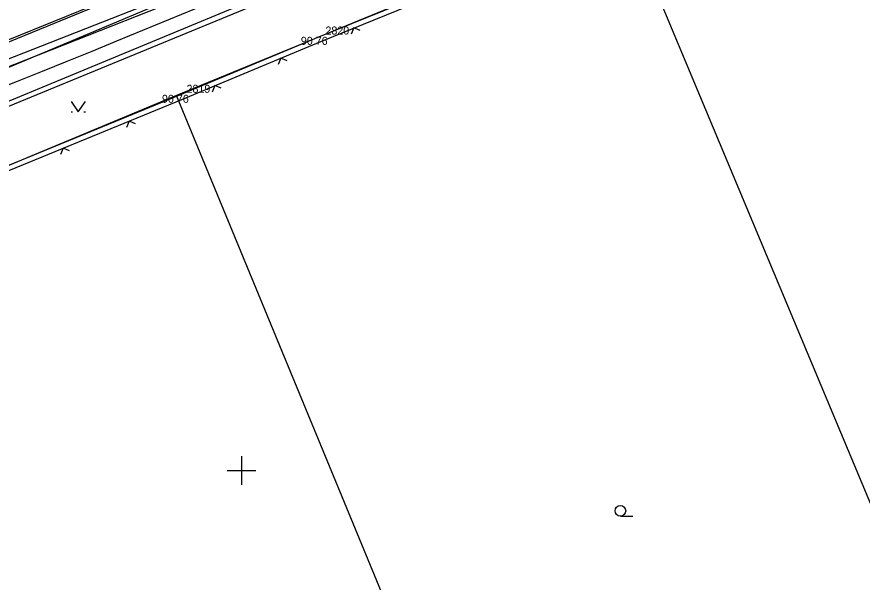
# Model space of a CAD drawing. Extents: x -711081 to -709338, y -1025122 to -1024092.
# Drawn here: x -710207.86 to -710178.28, y -1024728.91 to -1024709.12 of the extents above; entities that cross this region are included whole.
import ezdxf

# ---------------------------------------------------------------- set-up
doc = ezdxf.new("R2010")
doc.units = 0
for name, color, linetype in [('Ex_Major Contours', 7, 'Continuous'), ('Ex_Minor Contours', 7, 'Continuous'), ('Z_body', 7, 'Continuous'), ('Z_body_cisla', 7, 'Continuous'), ('Z_body_vysky_redukovane', 7, 'Continuous'), ('Z_chodnik', 7, 'Continuous'), ('Z_hektometricka_sit', 7, 'Continuous'), ('Z_hrany_paty', 7, 'Continuous'), ('Z_katastr_hranice', 7, 'Continuous'), ('Z_katastr_znacky_kultur', 7, 'Continuous'), ('Z_obruba', 7, 'Continuous'), ('Z_ploty', 7, 'Continuous'), ('Z_ploty_znacky', 7, 'Continuous'), ('Z_znaky_kultur', 7, 'Continuous')]:
    doc.layers.add(name, color=color, linetype=linetype)

# ---------------------------------------------------------------- blocks, each defined once
blk = doc.blocks.new('POINT_DISPLAY')
blk.add_line((0, 0), (0, 0))
blk = doc.blocks.new('Z212')
for p, q in [((-0.17, 0.17), (0, 0)), ((0, 0), (0.17, 0.17))]:
    blk.add_line(p, q)
blk = doc.blocks.new('Z314')
for p, q in [((-0.25, 0.17), (0, -0.2)), ((0, -0.2), (0.25, 0.17)), ((-0.25, -0.2), (-0.2, -0.2)), ((0.2, -0.2), (0.25, -0.2))]:
    blk.add_line(p, q)

msp = doc.modelspace()

# ---------------------------------------------------------------- linework, layer by layer
at = {"layer": 'Ex_Major Contours'}
msp.add_lwpolyline([(-710174.269, -1024697.997), (-710183.294, -1024701.848), (-710183.955, -1024702.129), (-710184.617, -1024702.408), (-710185.28, -1024702.685), (-710185.944, -1024702.961), (-710188.6, -1024704.059), (-710189.264, -1024704.333), (-710189.929, -1024704.606), (-710190.594, -1024704.877), (-710191.26, -1024705.147), (-710196.248, -1024707.168), (-710197.301, -1024707.595), (-710198.353, -1024708.025), (-710199.405, -1024708.456), (-710200.455, -1024708.89), (-710210.791, -1024713.166)], dxfattribs=at)
at = {"layer": 'Ex_Minor Contours'}
for points in [[(-710211.812, -1024712.31), (-710201.508, -1024708.236), (-710201.238, -1024708.129), (-710200.969, -1024708.021), (-710200.701, -1024707.912), (-710200.433, -1024707.802), (-710199.176, -1024707.282), (-710199.001, -1024707.209), (-710198.826, -1024707.137), (-710198.65, -1024707.066), (-710198.475, -1024706.995), (-710197.772, -1024706.71), (-710197.597, -1024706.639), (-710197.422, -1024706.567), (-710197.246, -1024706.495), (-710197.071, -1024706.423), (-710175.143, -1024697.358)], [(-710211.676, -1024712.89), (-710207.834, -1024711.371), (-710206.962, -1024711.024), (-710206.093, -1024710.674), (-710205.224, -1024710.321), (-710204.357, -1024709.964), (-710199.815, -1024708.086), (-710199.203, -1024707.833), (-710198.589, -1024707.581), (-710197.976, -1024707.331), (-710197.361, -1024707.081), (-710194.904, -1024706.086), (-710194.289, -1024705.836), (-710193.676, -1024705.586), (-710193.062, -1024705.334), (-710192.449, -1024705.081), (-710181.576, -1024700.587), (-710180.543, -1024700.158), (-710179.51, -1024699.726), (-710178.479, -1024699.291), (-710177.449, -1024698.853)]]:
    msp.add_lwpolyline(points, dxfattribs=at)
at = {"layer": 'Z_chodnik'}
msp.add_line((-710213.59, -1024712.14), (-710199.16, -1024706.26), dxfattribs=at)
at = {"layer": 'Z_hektometricka_sit'}
for p, q in [((-710200, -1024724.5), (-710200, -1024725.5)), ((-710200.5, -1024725), (-710199.5, -1024725))]:
    msp.add_line(p, q, dxfattribs=at)
at = {"layer": 'Z_hrany_paty'}
for p, q in [((-710213.3, -1024712.62), (-710198.92, -1024706.96)), ((-710212.85, -1024714.19), (-710198.27, -1024708.18))]:
    msp.add_line(p, q, dxfattribs=at)
at = {"layer": 'Z_katastr_hranice'}
for p, q in [((-710154.63, -1024688.37), (-710250.66, -1024728.78)), ((-710186.64, -1024705.45), (-710202.27, -1024711.87)), ((-710177.04, -1024728.43), (-710186.64, -1024705.45)), ((-710202.27, -1024711.87), (-710217.97, -1024718.42)), ((-710186.96, -1024749), (-710202.27, -1024711.87))]:
    msp.add_line(p, q, dxfattribs=at)
at = {"layer": 'Z_katastr_znacky_kultur'}
msp.add_line((-710186.738, -1024726.6), (-710186.301, -1024726.6), dxfattribs=at)
msp.add_circle((-710186.738, -1024726.412), 0.187, dxfattribs=at)
at = {"layer": 'Z_obruba'}
msp.add_line((-710213.52, -1024712.2), (-710199.2, -1024706.33), dxfattribs=at)
at = {"layer": 'Z_ploty'}
for p, q in [((-710197.29, -1024709.82), (-710185.99, -1024705.23)), ((-710197.22, -1024709.98), (-710185.92, -1024705.39)), ((-710202.15, -1024711.85), (-710197.29, -1024709.82)), ((-710202.08, -1024712.01), (-710197.22, -1024709.98)), ((-710212.09, -1024715.94), (-710202.15, -1024711.85)), ((-710212.02, -1024716.1), (-710202.08, -1024712.01))]:
    msp.add_line(p, q, dxfattribs=at)

# ---------------------------------------------------------------- block references
at = {"layer": 'Z_body'}
for p in [(-710197.29, -1024709.82), (-710202.15, -1024711.85)]:
    msp.add_blockref('POINT_DISPLAY', p, dxfattribs=at)
at = {"layer": 'Z_ploty_znacky'}
for p, rotation in [((-710196.07, -1024709.51), -157.9), ((-710198.62, -1024710.57), -157.30000000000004), ((-710200.93, -1024711.53), -157.30000000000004), ((-710203.93, -1024712.77), -157.6), ((-710206.24, -1024713.72), -157.6)]:
    msp.add_blockref('Z212', p, dxfattribs=dict(at, rotation=rotation))
at = {"layer": 'Z_znaky_kultur'}
msp.add_blockref('Z314', (-710205.71, -1024712.25), dxfattribs=at)

# ---------------------------------------------------------------- texts
at = {"layer": 'Z_body_cisla'}
for s, p in [('2820', (-710197.06, -1024709.74)), ('2819', (-710201.92, -1024711.78))]:
    msp.add_text(s, height=0.28, dxfattribs=at).set_placement(p)
at = {"layer": 'Z_body_vysky_redukovane'}
for p in [(-710197.92, -1024710.1), (-710202.78, -1024712.13)]:
    msp.add_text('90 76', height=0.28, dxfattribs=at).set_placement(p)

doc.saveas('drawing.dxf')
